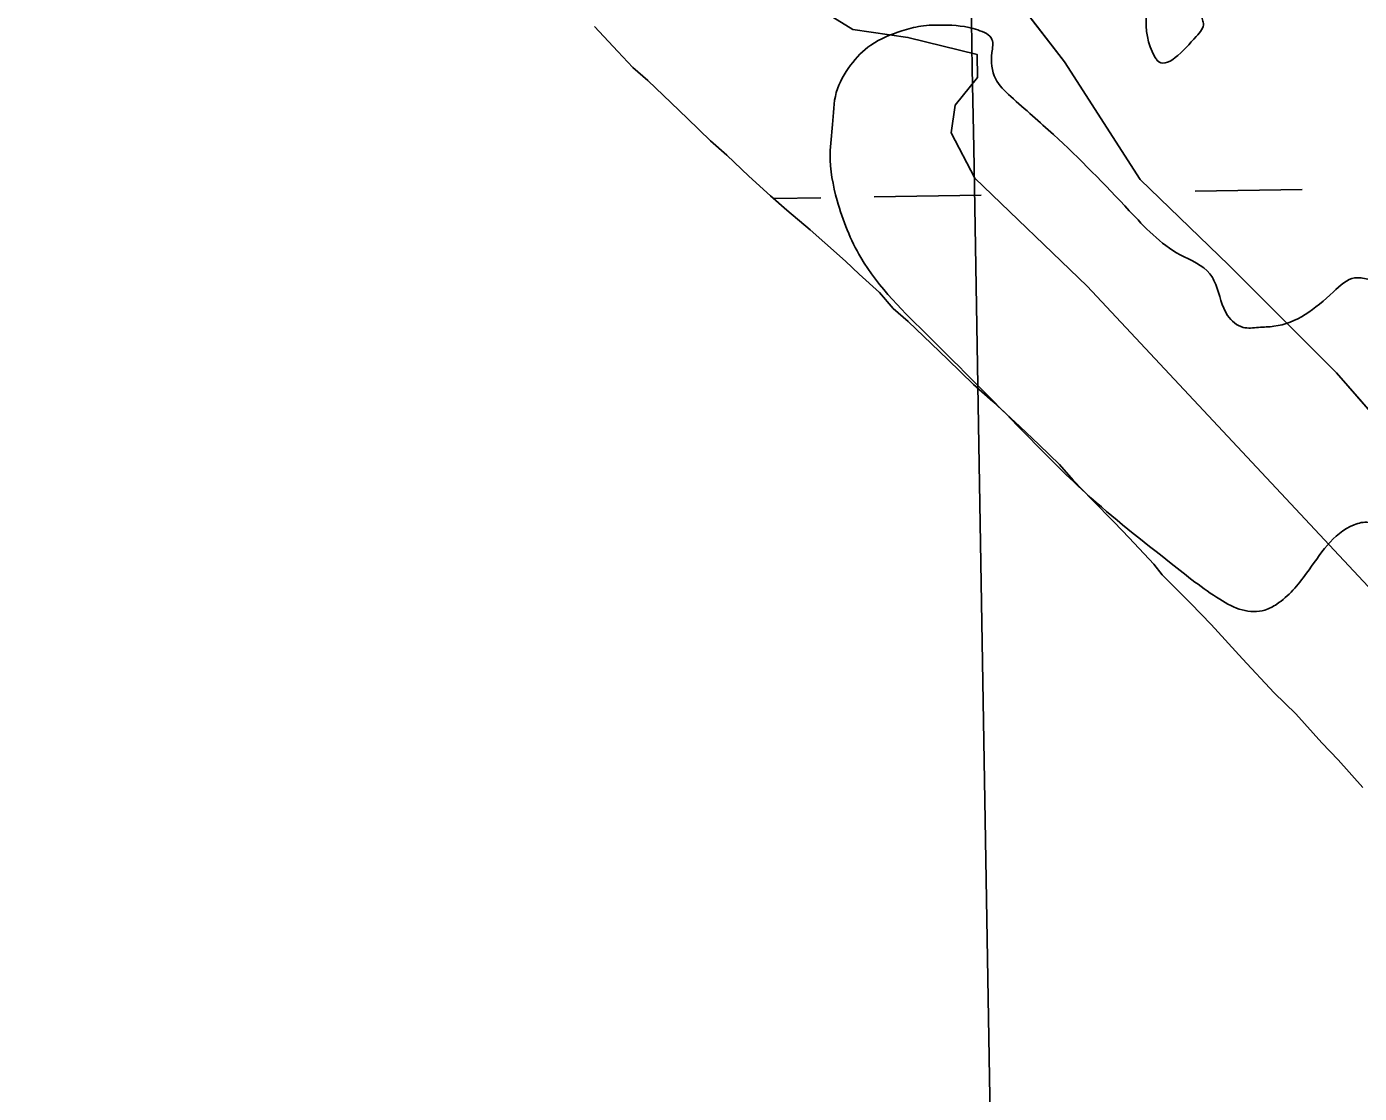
# Model space of a CAD drawing. Extents: x 3892998 to 3931244, y 278583 to 304547.
# Drawn here: x 3902226.9 to 3902625.5, y 287847.2 to 288166.4 of the extents above; entities that cross this region are included whole.
import ezdxf

# ---------------------------------------------------------------- set-up
doc = ezdxf.new("R2010")
doc.units = 0
for name, color, linetype in [('V-GRID-MAJR', 7, 'Continuous'), ('V-RIVR-EDGE', 7, 'Continuous'), ('V-TOPO-SHOR', 7, 'Continuous'), ('V-WETL-SWMP', 7, 'Continuous')]:
    doc.layers.add(name, color=color, linetype=linetype)

msp = doc.modelspace()

# ---------------------------------------------------------------- linework, layer by layer
at = {"layer": 'V-GRID-MAJR'}
msp.add_spline([(3902578.647, 284107.213), (3902475.546, 290165.246), (3902372.4110000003, 296225.205), (3902269.2770000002, 302285.157), (3902269.244, 302287.088)], degree=3, dxfattribs=at)
at = {"layer": 'V-RIVR-EDGE'}
msp.add_spline([(3902812.5557633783, 287849.21679417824), (3902808.309950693, 287855.97629391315), (3902807.2592570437, 287862.01747187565), (3902806.2050500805, 287866.63781619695), (3902790.9425067, 287871.29329365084), (3902774.616094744, 287876.66182291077), (3902764.3343740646, 287884.5018794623), (3902755.134088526, 287898.7330524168), (3902752.3214060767, 287910.4619565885), (3902754.132581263, 287924.6659013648), (3902753.787912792, 287928.9292806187), (3902752.376740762, 287932.840086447), (3902749.1763517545, 287931.42715776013), (3902738.505167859, 287925.41496463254), (3902731.7588430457, 287926.49727810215), (3902723.9574329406, 287931.84472748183), (3902708.7133344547, 287943.9595815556), (3902684.962679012, 287963.55489212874), (3902661.2164152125, 287984.9262447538), (3902638.895376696, 288008.07012611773), (3902632.5200702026, 288015.54531264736), (3902628.263717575, 288018.0423114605), (3902623.9994599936, 288017.3424345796), (3902609.755112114, 288002.81402288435), (3902600.8520653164, 287993.6005624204), (3902597.29558957, 287991.83330365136), (3902590.5466297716, 287991.8499918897), (3902583.8055749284, 287995.0635558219), (3902569.2683799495, 288005.755819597), (3902543.745195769, 288026.7763554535), (3902524.964823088, 288045.29374419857), (3902496.9727466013, 288073.42459656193), (3902476.429506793, 288097.27450310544), (3902469.3674983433, 288114.3420733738), (3902467.270502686, 288128.20047135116), (3902468.002877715, 288137.07892495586), (3902469.092217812, 288146.666917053), (3902473.374920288, 288154.82617055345), (3902479.428394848, 288160.8497819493), (3902488.6743534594, 288165.0894463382), (3902494.36120134, 288166.4962267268), (3902501.111039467, 288166.8347468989), (3902511.4085700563, 288165.38844173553), (3902515.6640443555, 288162.5362345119), (3902515.654382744, 288158.62894199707), (3902516.7006847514, 288150.81172198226), (3902521.3052191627, 288145.472177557), (3902534.064615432, 288134.0738886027), (3902556.7417406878, 288111.2843373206), (3902571.983204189, 288098.10385801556), (3902580.8493611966, 288092.39856524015), (3902582.617498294, 288089.1972979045), (3902586.146745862, 288079.95309594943), (3902590.7556719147, 288076.3895935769), (3902595.3733812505, 288076.37817530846), (3902599.9919689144, 288076.7219654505), (3902617.7778609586, 288086.979092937), (3902624.1821522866, 288091.22578395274), (3902628.088566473, 288090.86091393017), (3902632.3528240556, 288091.5607908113), (3902634.136771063, 288094.753274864), (3902636.2697781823, 288095.45842171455), (3902643.0178596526, 288095.0865250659), (3902659.349541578, 288091.8492462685), (3902667.871908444, 288090.76254115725), (3902672.4861044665, 288089.3302892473), (3902672.479956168, 288086.843830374), (3902674.246336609, 288082.9321462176), (3902678.1536291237, 288082.92248460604), (3902683.8395986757, 288083.9740565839), (3902687.0505276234, 288089.64948619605), (3902691.6770202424, 288093.1901520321), (3902697.0069030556, 288093.8873939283), (3902706.2396867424, 288092.79893216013), (3902715.1146270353, 288090.6457234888), (3902719.378884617, 288091.3456003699), (3902723.294960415, 288094.88802286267), (3902728.63977481, 288101.6238077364), (3902732.225235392, 288115.1129440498), (3902734.7222342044, 288119.3692966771), (3902738.2804666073, 288121.8469722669), (3902745.029426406, 288121.83028402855), (3902757.082797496, 288112.2097937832), (3902776.2377018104, 288101.5061117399), (3902785.4599455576, 288096.15514904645), (3902790.426715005, 288093.65639357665), (3902797.1747964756, 288093.284496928), (3902801.7977757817, 288095.40432912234), (3902806.428660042, 288100.7210370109), (3902812.4847695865, 288107.8102736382), (3902813.5574214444, 288110.6493059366), (3902804.696534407, 288118.48584917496), (3902800.091121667, 288123.4701851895), (3902799.74469654, 288127.02314762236), (3902801.8803386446, 288128.7939197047), (3902807.2110997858, 288129.8463700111), (3902813.603972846, 288129.47535169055), (3902816.429830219, 288123.07457367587), (3902819.6205576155, 288120.5802098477), (3902824.9469271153, 288119.8566181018), (3902826.0169439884, 288121.6300251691), (3902823.5506866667, 288129.805966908), (3902824.26549513, 288131.5802523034), (3902829.239291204, 288131.92316411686), (3902831.7152101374, 288127.65451489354), (3902834.5542424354, 288126.58186303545), (3902840.9479938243, 288126.56605312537), (3902846.6313283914, 288126.5519998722), (3902851.9629678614, 288127.95965858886), (3902855.8781653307, 288131.1468726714), (3902863.7094385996, 288137.8765092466), (3902865.8626472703, 288146.751449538), (3902866.237178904, 288154.5651562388), (3902866.2477188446, 288158.82765716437), (3902873.729053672, 288167.68942253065), (3902877.646886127, 288171.9422618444), (3902879.7860415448, 288175.1338675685), (3902879.0852863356, 288179.04291673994), (3902877.311879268, 288180.11293361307), (3902874.825420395, 288180.11908191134), (3902860.2460656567, 288173.76134198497), (3902852.073637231, 288172.71591830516), (3902835.7287803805, 288170.62507094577), (3902828.250958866, 288163.18413922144), (3902822.915806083, 288160.35564686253), (3902811.549136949, 288160.3837533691), (3902804.8080821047, 288163.5973173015), (3902802.3295281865, 288166.8003412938), (3902802.3391897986, 288170.70763380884), (3902802.3444597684, 288172.8388842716), (3902799.878202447, 288181.0148260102), (3902799.8904990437, 288185.98774375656), (3902800.611455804, 288190.248488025), (3902800.262395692, 288192.7358252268), (3902798.497771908, 288197.357926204), (3902792.8179506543, 288198.7928130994), (3902792.4680122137, 288200.92494189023), (3902792.476795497, 288204.4770259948), (3902795.321976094, 288205.8908330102), (3902810.946754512, 288204.076144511), (3902813.794570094, 288206.5555767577), (3902814.5146485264, 288210.46111261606), (3902813.8112583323, 288213.30453655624), (3902807.777985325, 288215.45071860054), (3902802.097285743, 288216.5303970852), (3902797.4909946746, 288221.1595246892), (3902796.0771876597, 288224.0047052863), (3902796.096510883, 288231.8192903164), (3902795.752720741, 288236.43787798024), (3902792.918080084, 288239.2865718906), (3902789.0116658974, 288239.65144191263), (3902781.1768793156, 288231.50097169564), (3902772.287885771, 288227.9708457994), (3902768.383228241, 288229.04613264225), (3902767.6824730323, 288232.95518181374), (3902766.6282660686, 288237.5755261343), (3902764.5005289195, 288239.0016297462), (3902761.308923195, 288241.1407851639), (3902758.1111691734, 288240.7934817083), (3902746.7286901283, 288234.42783682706), (3902744.2422312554, 288234.43398512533), (3902742.1206424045, 288238.3465476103), (3902742.126790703, 288240.8330064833), (3902747.105856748, 288243.3071687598), (3902749.245012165, 288246.4987744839), (3902749.256430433, 288251.11648381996), (3902748.5556752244, 288255.0255329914), (3902745.72981785, 288261.4263110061), (3902741.838335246, 288267.82972400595), (3902735.8068188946, 288270.68632287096), (3902728.3456856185, 288269.9943509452), (3902723.3727678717, 288270.00664754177), (3902718.053424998, 288273.5719065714), (3902709.538963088, 288277.8554873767), (3902697.1180869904, 288282.5039382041), (3902692.1337509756, 288277.89852546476), (3902686.44426811, 288275.4261198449), (3902681.114385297, 288274.72887794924), (3902672.586748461, 288273.6843325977), (3902664.415198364, 288272.99411732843), (3902659.0923421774, 288275.13854271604), (3902657.32947505, 288280.47106051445), (3902654.85179946, 288284.0292929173), (3902650.5892985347, 288284.03983285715), (3902640.26805308, 288275.8955109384), (3902639.195401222, 288273.05647863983), (3902640.609208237, 288270.211298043), (3902640.5995466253, 288266.304005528), (3902638.8173562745, 288263.8219382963), (3902633.839168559, 288261.70298443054), (3902629.568762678, 288258.5166486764), (3902624.23097491, 288254.62253108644), (3902618.885282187, 288247.53153780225), (3902617.095186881, 288241.8525948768), (3902612.08801433, 288228.0117634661), (3902609.951493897, 288225.8857829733), (3902604.26815933, 288225.8998362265), (3902604.2734292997, 288228.03108668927), (3902593.977655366, 288230.18780867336), (3902590.7878062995, 288233.03738091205), (3902583.3574145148, 288244.77770335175), (3902582.6469976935, 288244.7794600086), (3902581.2147457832, 288240.16526398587), (3902581.2024491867, 288235.1923462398), (3902583.3091064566, 288225.241240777), (3902585.7744854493, 288216.71009062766), (3902591.078896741, 288207.10628862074), (3902593.197850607, 288202.1281009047), (3902591.059573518, 288199.2917035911), (3902588.5625747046, 288195.0353509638), (3902583.9387170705, 288192.560310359), (3902578.597415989, 288187.24535912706), (3902571.829132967, 288179.4474623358), (3902571.466019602, 288176.2514649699), (3902571.815958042, 288174.11933617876), (3902575.008442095, 288172.3353891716), (3902577.8483527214, 288171.617945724), (3902578.551742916, 288168.7745217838), (3902578.9034380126, 288167.35280981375), (3902576.7625259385, 288163.45078726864), (3902565.0230818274, 288156.37560389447), (3902564.3152999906, 288157.44298578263), (3902561.85958261, 288169.8814284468), (3902561.863095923, 288171.3022620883), (3902554.7650760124, 288173.8062875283), (3902552.641730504, 288177.00843319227), (3902551.585766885, 288180.9183606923), (3902553.0153838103, 288184.4669314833), (3902558.356684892, 288189.78188271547), (3902557.654173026, 288192.9805150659), (3902557.3068695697, 288196.17826908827), (3902555.533462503, 288197.2482859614), (3902550.5579097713, 288196.19495732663), (3902538.4711622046, 288192.3175279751), (3902533.855209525, 288193.03936306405), (3902529.5997352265, 288195.8915702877), (3902527.8298414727, 288198.3824208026), (3902526.4256960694, 288205.1348939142), (3902525.037360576, 288218.2811184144)], degree=3, dxfattribs=at)
at = {"layer": 'V-TOPO-SHOR'}
for points in [[(3902631.0300000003, 287995.755), (3902544.134, 288088.72000000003), (3902510.569, 288120.99), (3902503.4420000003, 288134.57300000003), (3902504.65, 288142.828), (3902511.347, 288151.192), (3902511.2120000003, 288158.049), (3902490.531, 288163.132), (3902474.018, 288165.551), (3902450.4050000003, 288180.18), (3902435.156, 288188.114), (3902417.217, 288193.248), (3902396.348, 288207.93), (3902378.113, 288228.154), (3902361.143, 288253.889), (3902348.2860000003, 288279.706), (3902341.023, 288300.145), (3902333.8140000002, 288317.84), (3902314.129, 288342.152), (3902274.807, 288388.029), (3902228.5470000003, 288437.886), (3902226.933, 288450.202), (3902228.199, 288455.718), (3902229.407, 288463.973)], [(3902259.6070000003, 288463.195), (3902280.667, 288438.912), (3902300.328, 288415.972), (3902321.3850000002, 288391.689), (3902352.207, 288359.365), (3902366.247, 288343.176), (3902379.989, 288342.074), (3902400.671, 288336.993), (3902400.698, 288335.621), (3902418.772, 288323.628), (3902441.148, 288302.114), (3902462.0700000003, 288284.689), (3902473.285, 288272.561), (3902477.699, 288257.553), (3902483.589, 288237.09), (3902495.074, 288211.246), (3902513.389, 288186.907), (3902537.326, 288155.821), (3902559.973, 288120.591), (3902586.544, 288095.044), (3902618.736, 288062.74700000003), (3902655.234, 288020.929)]]:
    msp.add_lwpolyline(points, dxfattribs=at)
at = {"layer": 'V-WETL-SWMP'}
for p, q in [((3902537.3260065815, 288155.8199953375), (3902513.389007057, 288186.9069950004)), ((3902450.4050076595, 288180.1799945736), (3902474.0180073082, 288165.55099482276)), ((3902403.7490486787, 288158.895965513), (3902396.797048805, 288166.3649654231)), ((3902474.0180073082, 288165.55099482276), (3902490.5310071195, 288163.1319949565)), ((3902490.5310071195, 288163.1319949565), (3902511.2120068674, 288158.04999513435)), ((3902408.2440485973, 288154.18196557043), (3902403.7490486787, 288158.895965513)), ((3902511.2120068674, 288158.04999513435), (3902511.347006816, 288151.19299517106)), ((3902412.7240485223, 288150.2669656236), (3902408.2440485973, 288154.18196557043)), ((3902559.972006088, 288120.59099568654), (3902537.3260065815, 288155.8199953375)), ((3902419.660048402, 288143.5989657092), (3902412.7240485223, 288150.2669656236)), ((3902511.347006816, 288151.19299517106), (3902504.651006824, 288142.82799516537)), ((3902424.556048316, 288138.8919657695), (3902419.660048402, 288143.5989657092)), ((3902504.651006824, 288142.82799516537), (3902503.441006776, 288134.5719951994)), ((3902431.491048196, 288132.2239658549), (3902424.556048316, 288138.8919657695)), ((3902503.441006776, 288134.5719951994), (3902510.5690066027, 288120.99099532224)), ((3902436.3790481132, 288127.9169659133), (3902431.491048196, 288132.2239658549)), ((3902442.907048, 288121.64096599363), (3902436.3790481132, 288127.9169659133)), ((3902449.427047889, 288115.7649660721), (3902442.907048, 288121.64096599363)), ((3902510.5690066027, 288120.99099532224), (3902544.1340060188, 288088.7209957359)), ((3902586.5440056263, 288095.0439960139), (3902559.972006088, 288120.59099568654)), ((3902576.4303353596, 288117.09805824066), (3902608.4255420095, 288117.65190038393)), ((3902454.3150478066, 288111.4579661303), (3902449.427047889, 288115.7649660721)), ((3902450.390214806, 288114.91628359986), (3902464.447112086, 288115.1596107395)), ((3902480.4447154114, 288115.4365318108), (3902512.439922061, 288115.9903739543)), ((3902461.2350476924, 288105.5899662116), (3902454.3150478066, 288111.4579661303)), ((3902465.7150476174, 288101.67596626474), (3902461.2350476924, 288105.5899662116)), ((3902471.826047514, 288096.1919663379), (3902465.7150476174, 288101.67596626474)), ((3902475.906047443, 288092.26996638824), (3902471.826047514, 288096.1919663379)), ((3902618.7370050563, 288062.74699641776), (3902586.5440056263, 288095.0439960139)), ((3902482.0180473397, 288086.7859664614), (3902475.906047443, 288092.26996638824)), ((3902486.1140472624, 288082.063966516), (3902482.0180473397, 288086.7859664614)), ((3902544.1340060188, 288088.7209957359), (3902631.031004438, 287995.75599685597)), ((3902490.5930471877, 288078.14896656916), (3902486.1140472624, 288082.063966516)), ((3902497.529047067, 288071.4809666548), (3902490.5930471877, 288078.14896656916)), ((3902502.425046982, 288066.7739667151), (3902497.529047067, 288071.4809666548)), ((3902510.1770468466, 288059.3209668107), (3902502.425046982, 288066.7739667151)), ((3902655.233004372, 288020.9299969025), (3902618.7370050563, 288062.74699641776)), ((3902515.88004675, 288054.2299668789), (3902510.1770468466, 288059.3209668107)), ((3902524.0320466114, 288046.7849669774), (3902515.88004675, 288054.2299668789)), ((3902529.744046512, 288041.2939670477), (3902524.0320466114, 288046.7849669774)), ((3902535.8640464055, 288035.40996712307), (3902529.7440465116, 288041.2939670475)), ((3902539.9590463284, 288030.6869671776), (3902535.8640464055, 288035.40996712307)), ((3902545.6790462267, 288024.79596725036), (3902539.9590463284, 288030.6869671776)), ((3902552.21404611, 288018.11996733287), (3902545.6790462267, 288024.79596725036)), ((3902556.7100460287, 288013.4049673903), (3902552.21404611, 288018.11996733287)), ((3902564.069045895, 288005.54396748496), (3902556.7100460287, 288013.4049673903)), ((3902566.533045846, 288002.3909675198), (3902564.069045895, 288005.54396748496)), ((3902575.108045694, 287993.75296762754), (3902566.533045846, 288002.3909675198)), ((3902581.2360455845, 287987.4699677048), (3902575.108045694, 287993.75296762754)), ((3902590.6430454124, 287977.2479678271), (3902581.2360455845, 287987.4699677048)), ((3902600.05004524, 287967.0259679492), (3902590.6430454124, 287977.2479678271)), ((3902606.578045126, 287960.7499680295), (3902600.05004524, 287967.0259679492)), ((3902614.3530449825, 287952.09696813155), (3902606.578045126, 287960.7499680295)), ((3902619.257044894, 287946.989968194), (3902614.3530449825, 287952.09696813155)), ((3902626.6240447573, 287938.7289682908), (3902619.257044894, 287946.989968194))]:
    msp.add_line(p, q, dxfattribs=at)

doc.saveas('drawing.dxf')
